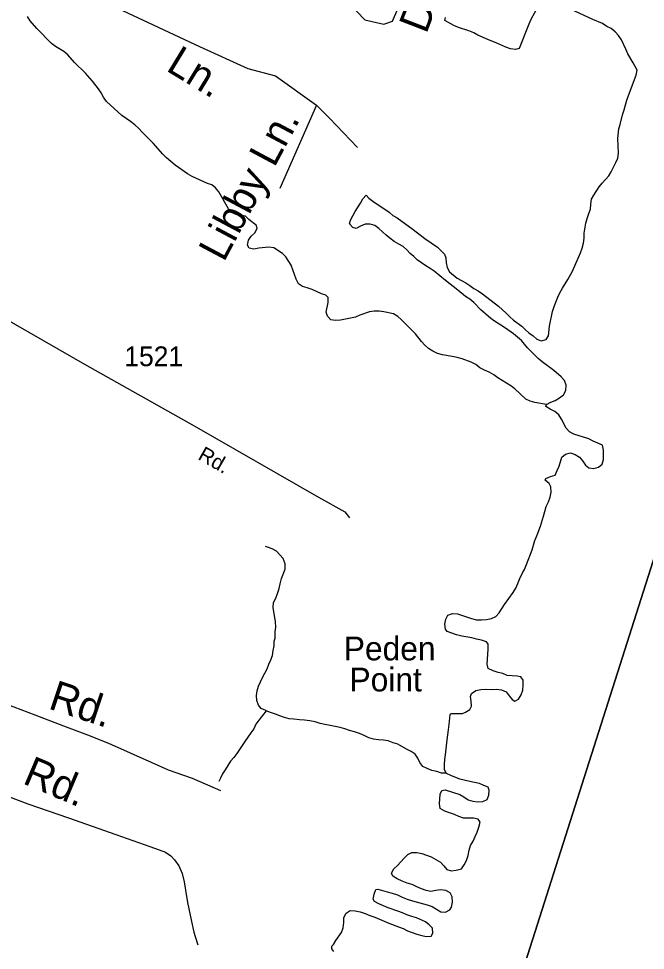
# Model space of a CAD drawing. Extents: x 2290055 to 2389491, y 66597 to 237875.
# Drawn here: x 2341203 to 2343183, y 138474 to 141421 of the extents above; entities that cross this region are included whole.
import ezdxf

# ---------------------------------------------------------------- set-up
doc = ezdxf.new("R2010")
doc.units = 0
for name, color, linetype in [('Exist Hydrographic Creek Single Shore', 7, 'Continuous'), ('Exist Hydrographic Point Label', 7, 'Continuous'), ('Exist Hydrographic River Shore', 7, 'Continuous'), ('Exist Road Non-System Type 51', 7, 'Continuous'), ('Exist Road Non-System Type 51 Label', 7, 'Continuous'), ('Exist Road Secondary Type 51 Attributed', 7, 'Continuous'), ('Exist Road Secondary Type 51 Label', 7, 'Continuous'), ('Exist Road Secondary Type 51 Number Label', 7, 'Continuous'), ('Map Preparation Inset Cut Line', 7, 'Continuous')]:
    doc.layers.add(name, color=color, linetype=linetype)

msp = doc.modelspace()

# ---------------------------------------------------------------- linework, layer by layer
at = {"layer": 'Exist Hydrographic Creek Single Shore'}
for points in [[(2342870, 140201), (2342833.2, 140206.7), (2342818.7, 140211.5), (2342804.7, 140217.8), (2342770.7, 140250.5), (2342758, 140259.5), (2342716.2, 140284.9), (2342703.5, 140294.9), (2342689.7, 140303.1), (2342674.5, 140309.1), (2342659.7, 140316.7), (2342647, 140327.1), (2342632.5, 140334.5), (2342603.5, 140345), (2342588, 140349.3), (2342572.5, 140352.9), (2342541.7, 140358.1), (2342526.2, 140362.2), (2342511.2, 140369.4), (2342498, 140377.7), (2342486.2, 140388.8), (2342475.2, 140400.3), (2342456.2, 140424.4), (2342412, 140468.4), (2342400.7, 140479), (2342386.7, 140487.2), (2342356.5, 140494), (2342341.5, 140495.9), (2342325.7, 140495.5), (2342310.7, 140494), (2342280.7, 140483.6), (2342266.5, 140477.5), (2342220, 140467.7), (2342204, 140466.5), (2342188.7, 140468.9), (2342178.2, 140479.9), (2342174.7, 140492.4), (2342180.7, 140523), (2342180.7, 140538.8), (2342173.5, 140546.4), (2342159, 140551), (2342130.5, 140564.8), (2342114.7, 140569.8), (2342099.5, 140573.5), (2342086.5, 140582.1), (2342079.7, 140596.9), (2342063.7, 140641), (2342047, 140667.6), (2342036, 140678.3), (2342009.2, 140696.4), (2341992.7, 140698), (2341961, 140695), (2341945.5, 140691.6), (2341931, 140694.7), (2341925.5, 140704.4), (2341928.7, 140720), (2341937.7, 140733), (2341948.7, 140743.8), (2341956, 140757.1), (2341954, 140766.7), (2341929.5, 140785.6), (2341919.5, 140796), (2341889.5, 140802), (2341875.2, 140807.9), (2341865.5, 140819.4), (2341834.7, 140873.5), (2341825, 140885.9), (2341812.7, 140895.4), (2341799, 140900), (2341751.2, 140921.7), (2341736, 140930.8), (2341697, 140957.4), (2341670, 140980.4), (2341658, 140992.6), (2341627.5, 141027.3), (2341593, 141061.6), (2341582, 141073.5), (2341569.2, 141085.3), (2341556, 141096.3), (2341528.2, 141114.8), (2341480.2, 141159), (2341470.2, 141172.7), (2341463, 141186.8), (2341455, 141199.6), (2341436, 141223.8), (2341413.7, 141248.5), (2341379.5, 141282.7), (2341357.7, 141306.3), (2341345.2, 141316.7), (2341319.2, 141333.4), (2341306.2, 141342.8), (2341260, 141389.4), (2341239.2, 141413.8), (2341230.7, 141427.6)], [(2341984.5, 139232.3), (2341983.5, 139232.7), (2341969, 139239.6), (2341960.5, 139250.4), (2341954.7, 139264.5), (2341954, 139280.1), (2341956, 139295.6), (2341960.2, 139310), (2341966.5, 139323.8), (2341973.2, 139337.9), (2341988.2, 139364.5), (2341993.5, 139379.2), (2341999.5, 139393), (2342004.5, 139407.4), (2342006.5, 139422.4), (2342010, 139437.2), (2342010.2, 139452.2), (2342012.7, 139462.1), (2342013.2, 139481.7), (2342015.5, 139496.8), (2342014, 139513.4), (2342006.7, 139559.2), (2342008, 139574.8), (2342014.7, 139588.8), (2342020.5, 139603.6), (2342025.5, 139618.9), (2342028.7, 139633.5), (2342033.5, 139650.3), (2342044.5, 139680.1), (2342044.2, 139697.2), (2342038.2, 139713.4), (2342017.5, 139736.9), (2342004, 139744.4), (2341988.7, 139749.5), (2341982.5, 139752.2)], [(2341984.5, 139232.3), (2341961.2, 139202.6), (2341952.5, 139189.8), (2341946, 139175.5), (2341936.2, 139162.4), (2341927.2, 139148.7), (2341917.5, 139134.8), (2341891.7, 139096.6), (2341882.2, 139084.2), (2341871.5, 139072.4), (2341855, 139045.9), (2341847.2, 139032.6), (2341840, 139019.1), (2341835.2, 139008.4)], [(2342553.7, 139034.6), (2342538.7, 139035.2), (2342523.7, 139040.2), (2342508.5, 139043.7), (2342493.5, 139049.2), (2342479.7, 139055.7), (2342470.5, 139068.3), (2342464.2, 139082.3), (2342455.7, 139095.1), (2342442.7, 139103.1), (2342428.2, 139110.3), (2342400.5, 139126.1), (2342386, 139130.5), (2342370.5, 139137), (2342355.2, 139139.6), (2342339.5, 139140.5), (2342324, 139142.5), (2342309.2, 139146.3), (2342294.5, 139153.7), (2342279.5, 139159.9), (2342264.2, 139165.6), (2342248.2, 139169.5), (2342233, 139174.8), (2342218.5, 139179.2), (2342187.2, 139186.1), (2342170.5, 139189), (2342155.7, 139192.1), (2342139.5, 139197.1), (2342122.5, 139200.1), (2342106, 139202.3), (2342089.5, 139203.8), (2342072.5, 139205.9), (2342057.5, 139207.1), (2342042.5, 139210.7), (2342028, 139216), (2342013.7, 139222), (2341998, 139226.6), (2341984.5, 139232.3)]]:
    msp.add_lwpolyline(points, dxfattribs=at)
at = {"layer": 'Exist Hydrographic River Shore'}
for points in [[(2342844, 141460.5), (2342821, 141418.6), (2342814.2, 141403.8), (2342784.5, 141327.1), (2342772.5, 141323.6), (2342756.7, 141325.8), (2342742.2, 141330.9), (2342713.5, 141343.9), (2342685, 141354.7), (2342653.5, 141368.5), (2342640.5, 141375.8), (2342624.5, 141382.7), (2342592.5, 141393), (2342577.5, 141399.3), (2342549.7, 141414.9), (2342551, 141425.1)], [(2342869, 140405.9), (2342877.2, 140418.4), (2342879.5, 140448.5), (2342889.7, 140495.3), (2342894.5, 140510.5), (2342906.2, 140540), (2342913, 140554.1), (2342921, 140568.5), (2342938, 140596), (2342952.5, 140622.8), (2342978.2, 140680.6), (2342983.2, 140695.2), (2342987, 140711.2), (2342989.2, 140727), (2342989.5, 140742.8), (2342995.2, 140774), (2342998.5, 140789.4), (2343004.5, 140804.5), (2343009, 140819), (2343010.5, 140834.7), (2343013, 140850), (2343019.7, 140862.3), (2343037, 140889), (2343046.5, 140901), (2343057, 140912), (2343067, 140924.2), (2343075.2, 140937), (2343090, 140965.9), (2343096.2, 140980.3), (2343098.2, 140995.4), (2343096, 141042.2), (2343098.7, 141072.4), (2343103.7, 141086.8), (2343111, 141117.2), (2343116, 141132.2), (2343124.2, 141163.7), (2343129, 141178.3), (2343153.7, 141242.4), (2343156.7, 141258.1), (2343144.7, 141281.7), (2343127.7, 141310.1), (2343121.5, 141325), (2343107.5, 141353.6), (2343097.7, 141367.4), (2343087, 141379.2), (2343074.5, 141389.5), (2343061, 141396.7), (2343047.7, 141405.9), (2343016.5, 141418.6), (2342946.5, 141451)], [(2342870, 140201), (2342870, 140201.1), (2342883.7, 140208.4), (2342898, 140213.9), (2342911.7, 140222.1), (2342924, 140231.8), (2342931.5, 140245.6), (2342932.2, 140262), (2342927.5, 140277), (2342917, 140288.6), (2342893.5, 140308.8), (2342857, 140335.6), (2342844.2, 140346.3), (2342810.5, 140380.2), (2342791, 140403.3), (2342766.5, 140423.9), (2342741.2, 140442.3), (2342700, 140468.6), (2342687, 140478.8), (2342662.7, 140500.2), (2342641, 140523.1), (2342628, 140533.9), (2342615, 140542.3), (2342590.5, 140562.7), (2342551.2, 140592.9), (2342516, 140622.6), (2342503, 140631.2), (2342488.7, 140638.9), (2342462.2, 140657.8), (2342451.2, 140668.4), (2342439.5, 140678.1), (2342429, 140689.6), (2342417, 140700.7), (2342403.5, 140707.8), (2342389.2, 140716.7), (2342375.5, 140726.6), (2342363.5, 140736.1), (2342340.2, 140757.1), (2342328, 140766.7), (2342313, 140770.6), (2342297.2, 140770.9), (2342283, 140764.4), (2342269.5, 140756.9), (2342258, 140761), (2342248, 140772.1), (2342251.5, 140783.5), (2342266, 140811.4), (2342282.7, 140837.2), (2342290.5, 140851.1), (2342300.7, 140863.2), (2342309.2, 140853.8), (2342321.5, 140844.2), (2342373.2, 140809.3), (2342385, 140798.7), (2342398.2, 140790.8), (2342449.5, 140754.2), (2342486.5, 140725.6), (2342525.5, 140698.8), (2342548, 140676.7), (2342552.7, 140664.2), (2342553.5, 140648.9), (2342556.7, 140634.1), (2342563.5, 140620.4), (2342587.7, 140600.3), (2342615.2, 140585.8), (2342628.2, 140577.4), (2342641, 140568), (2342654.2, 140560.5), (2342668.2, 140551.1), (2342719, 140512), (2342743.5, 140489.4), (2342754.7, 140477.9), (2342766.5, 140468), (2342792, 140448.9), (2342803.2, 140437.6), (2342815, 140427.4), (2342828, 140417.9), (2342840.2, 140407.3), (2342853.7, 140402.2), (2342869, 140405.9)], [(2342984.7, 140021.6), (2342993.5, 140008.5), (2343004.2, 140000.6), (2343020, 139998.9), (2343035, 140002.3), (2343046.2, 140011.6), (2343050, 140026.4), (2343050.7, 140041.7), (2343050.7, 140056.8), (2343047.5, 140071.7), (2343018, 140084.6), (2343004, 140092.2), (2342957.2, 140106.6), (2342942.7, 140114.8), (2342932.5, 140126.1), (2342918, 140154.2), (2342909, 140167.7), (2342896.5, 140178.3), (2342882, 140185.9), (2342868.5, 140194.6), (2342870, 140201)], [(2342553.7, 139034.6), (2342548.5, 139046.7), (2342548.5, 139061.8), (2342549.5, 139077.7), (2342551.5, 139093), (2342556.2, 139140.3), (2342561.2, 139172.1), (2342563.2, 139188.8), (2342566, 139220.4), (2342569.2, 139223.1), (2342604.7, 139223.5), (2342614.5, 139227.3), (2342628, 139236.5), (2342633, 139246.9), (2342632.2, 139262.3), (2342630, 139277.4), (2342633, 139287.2), (2342647, 139295.8), (2342662.5, 139299.3), (2342678, 139300.1), (2342695.2, 139300), (2342711.5, 139300.4), (2342728.5, 139298.4), (2342743.2, 139291.9), (2342752, 139279.1), (2342762.2, 139267.8), (2342770.5, 139262.4), (2342782, 139269), (2342790, 139282.4), (2342795.7, 139297.8), (2342797, 139314), (2342797, 139329.1), (2342789.5, 139339.8), (2342778.2, 139342.1), (2342762.2, 139342.2), (2342746.5, 139344.1), (2342732.5, 139350.1), (2342717.2, 139353.6), (2342701.5, 139358.7), (2342686.5, 139365.4), (2342682.5, 139380.1), (2342683.5, 139395.1), (2342685.5, 139411.5), (2342686.5, 139427.3), (2342685.7, 139443.1), (2342680.5, 139450.3), (2342665.2, 139455.7), (2342649.2, 139458.8), (2342634.2, 139462.6), (2342602.5, 139468.5), (2342586.2, 139472.6), (2342571, 139477.2), (2342556.5, 139483.1), (2342551.5, 139490.6), (2342549.7, 139506.2), (2342552, 139521.7), (2342559, 139534.6), (2342573.5, 139539.5), (2342589.2, 139538.7), (2342604.5, 139533.9), (2342633.2, 139523.9), (2342649.2, 139519.4), (2342665.5, 139519.5), (2342680.5, 139520.4), (2342696.5, 139524.2), (2342710.5, 139530.3), (2342721.2, 139541.6), (2342737.5, 139568.4), (2342765, 139606.7), (2342773.2, 139620.4), (2342780, 139634.9), (2342786.2, 139650.9), (2342793.5, 139666.1), (2342800.5, 139679.4), (2342807.7, 139695.1), (2342824.7, 139741.1), (2342834, 139770.8), (2342840, 139785.5), (2342851.7, 139816.4), (2342861, 139847.4), (2342864.7, 139862.5), (2342869.5, 139878.6), (2342876.5, 139892.6), (2342882, 139908), (2342884.7, 139923.5), (2342884.2, 139940.3), (2342878.5, 139951), (2342866.2, 139961.4), (2342868.7, 139967.1), (2342883, 139973.1), (2342897.7, 139977.4), (2342903.7, 139991.6), (2342910.2, 140005.6), (2342919, 140034.7), (2342930.7, 140044), (2342946, 140048.2), (2342960.7, 140042.8), (2342974.5, 140033.8), (2342984.7, 140021.6)], [(2342550.7, 138982.2), (2342596.7, 138967.9), (2342609.7, 138960.2), (2342622.5, 138951), (2342637.5, 138946.7), (2342653.5, 138944), (2342669, 138945.2), (2342683, 138951.5), (2342688.5, 138965.3), (2342689.7, 138981.1), (2342686.5, 138990.2), (2342672.7, 138996.3), (2342658.5, 139002), (2342643, 139004.9), (2342627.7, 139008.2), (2342597, 139016.4), (2342567.7, 139027), (2342554, 139033.8), (2342553.7, 139034.6)], [(2342573, 138626.5), (2342572.7, 138643.4), (2342566.2, 138656), (2342552.2, 138663.5), (2342536, 138666.1), (2342520.5, 138664.1), (2342505.2, 138660.9), (2342490.2, 138663.6), (2342475, 138669.3), (2342461.2, 138675.6), (2342445.5, 138682.3), (2342430, 138687), (2342414.5, 138693.1), (2342399, 138701.2), (2342384.5, 138709.6), (2342380.5, 138718.9), (2342387.7, 138732.7), (2342400, 138743), (2342410.5, 138754.4), (2342421, 138766.5), (2342432, 138777.9), (2342445, 138784.2), (2342461, 138784), (2342476, 138781), (2342491.5, 138775.6), (2342506, 138770), (2342521, 138762.3), (2342535, 138752.9), (2342546, 138741.4), (2342556, 138729.8), (2342569, 138726.2), (2342585.2, 138728.6), (2342601.5, 138732), (2342610.7, 138744.5), (2342617.7, 138758.9), (2342623.2, 138774.9), (2342626.5, 138791.2), (2342630.5, 138806.5), (2342638.2, 138820.1), (2342645, 138834.2), (2342651.2, 138848.5), (2342657, 138863.8), (2342660.5, 138879.5), (2342655, 138889.6), (2342639.5, 138893), (2342608.5, 138892.6), (2342593.2, 138898.1), (2342579.5, 138904.5), (2342563.5, 138909.8), (2342549, 138915.1), (2342534.5, 138923), (2342532.5, 138938.2), (2342534.7, 138968.8), (2342539.7, 138979.9), (2342550.7, 138982.2)], [(2342198.5, 138471), (2342192.5, 138479), (2342191.7, 138487.5), (2342197.2, 138493.1), (2342205.2, 138506.1), (2342223, 138531.3), (2342228.2, 138546.2), (2342230, 138562.4), (2342230.5, 138578), (2342237.7, 138592.5), (2342250.5, 138600.2), (2342266, 138600), (2342281.5, 138596.6), (2342297, 138591.3), (2342312.2, 138585), (2342328.2, 138579.5), (2342342.5, 138573.1), (2342357.7, 138566.9), (2342372, 138560.4), (2342402.7, 138549.3), (2342417.2, 138543.6), (2342430.7, 138536.1), (2342461.2, 138525.7), (2342476, 138521.2), (2342490.7, 138518.3), (2342506, 138519), (2342511, 138529.2), (2342510.5, 138545.2), (2342499.5, 138555.4), (2342487.7, 138565.1), (2342459.5, 138576.9), (2342445, 138582), (2342429.2, 138587.1), (2342415.5, 138593), (2342401.2, 138598.5), (2342370.2, 138608.5), (2342340.5, 138622.1), (2342326.5, 138628.9), (2342323, 138636.7), (2342325.5, 138651.8), (2342331.2, 138666.8), (2342337.5, 138668.5), (2342366.7, 138659.9), (2342382.5, 138655.8), (2342399.5, 138650), (2342414.7, 138642.9), (2342430.5, 138636.3), (2342446.5, 138631.4), (2342493.7, 138618.3), (2342509, 138612.7), (2342523.2, 138605.3), (2342536.7, 138596.6), (2342551.2, 138595.1), (2342565, 138602.4), (2342570.2, 138610.7), (2342573, 138626.5)]]:
    msp.add_lwpolyline(points, dxfattribs=at)
at = {"layer": 'Exist Road Non-System Type 51'}
for points in [[(2342222.1, 141496.5), (2342296.1, 141417.8), (2342356.2, 141403.9), (2342383.9, 141413.2), (2342513.4, 141713.9)], [(2341417.9, 141500.5), (2341773.6, 141332.7), (2341926.2, 141263.3), (2342014, 141240.1), (2342143.5, 141147.6), (2342185.1, 141105.9), (2342273, 141013.4)], [(2342143.5, 141147.6), (2342027.9, 140883.8)], [(2340917.3, 139328.7), (2341067.6, 139287.7), (2341187.8, 139244.5), (2341254.1, 139218.9), (2341344.4, 139185), (2341420.4, 139155.9), (2341486.7, 139129.9), (2341623, 139069), (2341675.5, 139045.2), (2341751.3, 139019.6), (2341839.9, 138980.1)], [(2341099.5, 138987.6), (2341231.7, 138938.4), (2341360.2, 138893.2), (2341509.9, 138840.7), (2341580.8, 138815.6), (2341616.8, 138802.6), (2341646.8, 138792.3), (2341666.7, 138784.9), (2341683, 138773.1), (2341694.9, 138761.1), (2341709.2, 138741.3), (2341719.3, 138717.1), (2341725.9, 138691.1), (2341730.2, 138664.6), (2341736.4, 138625.5), (2341744.2, 138585.8), (2341748.9, 138565.9), (2341756.1, 138532.4), (2341760.6, 138518.5), (2341768.9, 138492.5)]]:
    msp.add_lwpolyline(points, dxfattribs=at)
at = {"layer": 'Exist Road Secondary Type 51 Attributed'}
msp.add_lwpolyline([(2339726.7, 141250.6), (2339749.7, 141250.5), (2339773.9, 141239.2), (2339899.5, 141169.9), (2340180.2, 141019.6), (2340350.9, 140923), (2340640.4, 140765.8), (2340813, 140662.7), (2341055.8, 140532.1), (2341193, 140453.4), (2341410.8, 140328.1), (2341757.1, 140132.9), (2342150, 139908), (2342233.6, 139861.7), (2342247.8, 139841.9)], dxfattribs=at)
at = {"layer": 'Map Preparation Inset Cut Line'}
for points in [[(2326073, 125795.4), (2326049.1, 134004.6), (2335243.2, 134004.6), (2335243.2, 141886.2), (2343900.4, 141886.2), (2341393.8, 134004.6), (2339225, 125795.4)], [(2343900.4, 141886.2), (2335243.2, 141886.2), (2335243.2, 134004.6), (2341393.8, 134004.6)]]:
    msp.add_lwpolyline(points, close=True, dxfattribs=at)

# ---------------------------------------------------------------- texts
at = {"layer": 'Exist Hydrographic Point Label'}
for s, p in [('Peden', (2342229.9, 139391.6)), ('Point', (2342247.9, 139293.4))]:
    msp.add_text(s, height=75, dxfattribs=at).set_placement(p)
at = {"layer": 'Exist Road Non-System Type 51 Label'}
for s, rotation, p in [('Dr.', 68.9189, (2342490.4, 141370.3)), ('Ln.', 328.7392, (2341664.9, 141258.6)), ('Libby Ln.', 61.9489, (2341850.9, 140648.5)), ('Rd.', 341.5919, (2341293, 139240.1)), ('Rd.', 337.0599, (2341211.7, 139003.6))]:
    msp.add_text(s, height=95, rotation=rotation, dxfattribs=at).set_placement(p)
at = {"layer": 'Exist Road Secondary Type 51 Label'}
msp.add_text('Rd.', height=47.5, rotation=330.3941, dxfattribs=at).set_placement((2341765.9, 140029.2))
at = {"layer": 'Exist Road Secondary Type 51 Number Label'}
msp.add_text('1521', height=62.5, dxfattribs=at).set_placement((2341536.4, 140322))

doc.saveas('drawing.dxf')
